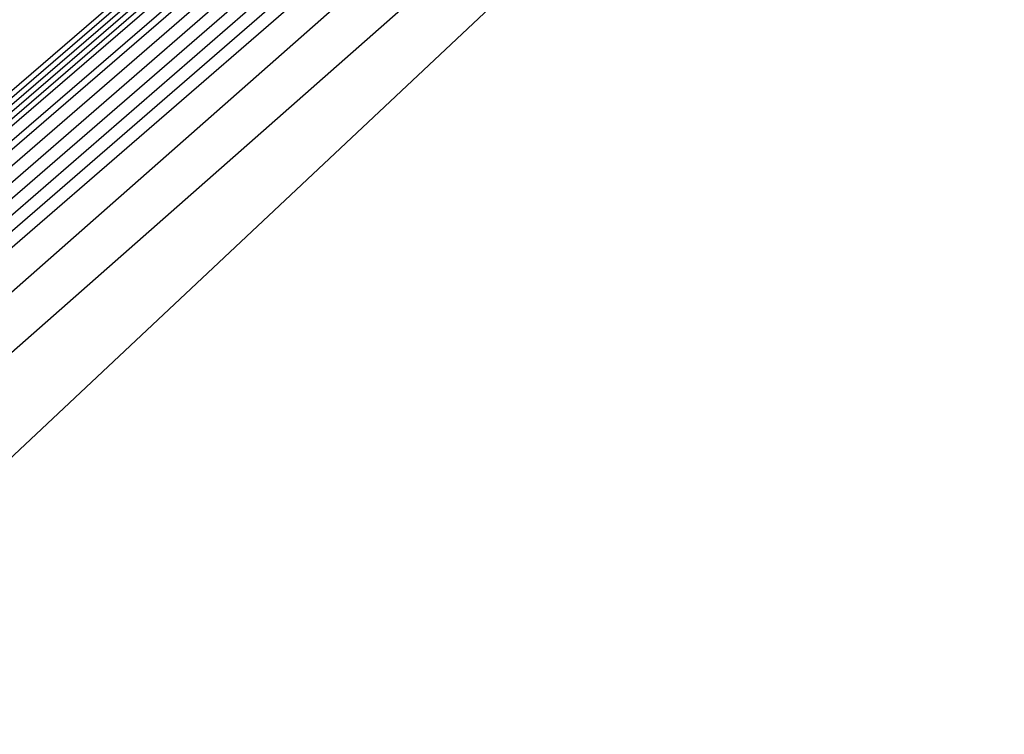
# Model space of a CAD drawing. Extents: x 3249832 to 3255657, y 13789405 to 13793316.
# Tile 913 of 1056: x 3253211.257 to 3253211.899, y 13791259.012 to 13791259.478. Entities that reach past the tile are written whole.
import ezdxf

# ---------------------------------------------------------------- set-up
doc = ezdxf.new("R2010")
doc.units = 0
doc.header["$LTSCALE"] = 100
doc.header["$MEASUREMENT"] = 0
for name, color, linetype in [('GRATIO_03231_CON', 1, 'CONTINUOUS'), ('GRATIO_0323_ICON', 1, 'CONTINUOUS'), ('TARGETS_EAST', 7, 'CONTINUOUS')]:
    doc.layers.add(name, color=color, linetype=linetype)

# ---------------------------------------------------------------- blocks, each defined once
blk = doc.blocks.new('Gratio_032316_contours')
at = {"layer": 'GRATIO_03231_CON', "color": 5, "linetype": 'Continuous', "flags": 128}
for points in [[(3253294.02117, 13791331.04278), (3253275.51252, 13791314.84857), (3253259.74641, 13791301.11971), (3253250.90118, 13791293.4869), (3253247.60749, 13791290.71421), (3253247.10911, 13791290.34906), (3253246.71171, 13791290.01217), (3253243.96878, 13791287.61762), (3253236.49572, 13791281.15281), (3253223.09361, 13791269.61112), (3253207.30623, 13791256.00981), (3253193.86302, 13791244.37213), (3253186.31196, 13791237.71784), (3253183.47503, 13791235.05279)], [(3253293.83167, 13791330.88045), (3253275.39736, 13791314.75135), (3253259.6945, 13791301.07777), (3253250.88464, 13791293.47583), (3253247.60402, 13791290.71447), (3253247.10757, 13791290.35085), (3253246.69656, 13791290.00204), (3253243.85762, 13791287.52479), (3253236.12374, 13791280.8358), (3253222.25472, 13791268.89288), (3253205.91767, 13791254.81834), (3253192.00653, 13791242.77561), (3253184.19264, 13791235.88971), (3253181.25697, 13791233.1319)], [(3253293.64218, 13791330.71812), (3253275.28219, 13791314.65413), (3253259.64258, 13791301.03582), (3253250.8681, 13791293.46475), (3253247.60055, 13791290.71473), (3253247.10604, 13791290.35265), (3253246.68141, 13791289.99191), (3253243.74646, 13791287.43197), (3253235.75176, 13791280.51879), (3253221.41583, 13791268.17464), (3253204.52912, 13791253.62687), (3253190.15004, 13791241.1791), (3253182.07332, 13791234.06158)], [(3253293.45268, 13791330.55578), (3253275.16702, 13791314.55691), (3253259.59067, 13791300.99388), (3253250.85155, 13791293.45368), (3253247.59708, 13791290.71499), (3253247.10451, 13791290.35445), (3253246.66626, 13791289.98178), (3253243.6353, 13791287.33914), (3253235.37978, 13791280.20179), (3253220.57694, 13791267.4564), (3253203.14057, 13791252.4354), (3253188.29355, 13791239.58258), (3253179.954, 13791232.23346)], [(3253308.44452, 13791343.76579), (3253293.07368, 13791330.23112), (3253274.93669, 13791314.36246), (3253259.48684, 13791300.90999), (3253250.81847, 13791293.43152), (3253247.59013, 13791290.71551), (3253247.10144, 13791290.35804), (3253246.63595, 13791289.96152), (3253243.41298, 13791287.15349), (3253234.63582, 13791279.56777), (3253218.89917, 13791266.01993), (3253200.36346, 13791250.05246), (3253184.58057, 13791236.38955), (3253175.71733, 13791228.58423), (3253172.40047, 13791225.5046), (3253171.87167, 13791224.84758), (3253171.83099, 13791224.68776), (3253171.81192, 13791224.61054), (3253171.80631, 13791224.57903), (3253171.80709, 13791224.56196), (3253171.81141, 13791224.55077), (3253171.8175, 13791224.5425)]]:
    blk.add_lwpolyline(points, dxfattribs=at)
at = {"layer": 'GRATIO_03231_CON', "color": 1, "linetype": 'Continuous', "flags": 128}
for points in [[(3253305.67252, 13791341.15943), (3253291.44112, 13791328.73289), (3253274.09304, 13791313.59512), (3253259.13586, 13791300.57928), (3253250.7226, 13791293.32407), (3253247.58798, 13791290.69058), (3253247.11217, 13791290.34546), (3253246.74202, 13791290.03243), (3253244.1911, 13791287.80327), (3253237.23968, 13791281.78682), (3253224.77139, 13791271.04759), (3253210.08333, 13791258.39275), (3253197.57601, 13791247.56516)], [(3253301.48161, 13791337.48281), (3253288.76214, 13791326.38505), (3253272.61894, 13791312.30302), (3253258.50087, 13791300.02092), (3253250.53561, 13791293.15728), (3253247.56601, 13791290.66808), (3253247.1137, 13791290.34367), (3253246.75717, 13791290.04256), (3253244.30226, 13791287.8961), (3253237.61166, 13791282.10383), (3253225.61027, 13791271.76582), (3253211.47189, 13791259.58422), (3253199.4325, 13791249.16167)], [(3253297.2907, 13791333.80618), (3253286.08317, 13791324.03722), (3253271.14483, 13791311.01092), (3253257.86588, 13791299.46255), (3253250.34863, 13791292.99048), (3253247.54404, 13791290.64559), (3253247.11524, 13791290.34187), (3253246.77232, 13791290.05269), (3253244.41342, 13791287.98892), (3253237.98364, 13791282.42084), (3253226.44916, 13791272.48406), (3253212.86044, 13791260.77569), (3253201.28899, 13791250.75819)], [(3253283.4042, 13791321.68939), (3253269.67074, 13791309.71882), (3253257.23089, 13791298.90419), (3253250.16164, 13791292.82369), (3253247.52207, 13791290.6231), (3253247.11677, 13791290.34007), (3253246.78748, 13791290.06281), (3253244.52458, 13791288.08175), (3253238.35562, 13791282.73785), (3253227.28805, 13791273.2023), (3253214.24899, 13791261.96716), (3253203.14548, 13791252.3547), (3253196.90856, 13791246.85849)], [(3253284.71798, 13791322.7763), (3253278.04625, 13791316.99372), (3253266.72253, 13791307.13463), (3253255.9609, 13791297.78746), (3253249.78767, 13791292.4901), (3253247.47813, 13791290.57812), (3253247.11983, 13791290.33648), (3253246.81778, 13791290.08307), (3253244.7469, 13791288.2674), (3253239.09958, 13791283.37186), (3253228.96583, 13791274.63877), (3253217.0261, 13791264.3501), (3253206.85846, 13791255.54773), (3253201.14719, 13791250.51475)], [(3253265.24844, 13791305.84253), (3253255.32591, 13791297.2291), (3253249.60069, 13791292.32331), (3253247.45616, 13791290.55562), (3253247.12136, 13791290.33468), (3253246.83293, 13791290.0932), (3253244.85806, 13791288.36023), (3253239.47156, 13791283.68887), (3253229.80472, 13791275.35701), (3253218.41465, 13791265.54157), (3253208.71495, 13791257.14425), (3253203.26651, 13791252.34288), (3253201.21954, 13791250.41992)], [(3253219.80321, 13791266.73304), (3253210.57144, 13791258.74076), (3253205.38583, 13791254.17101), (3253203.4376, 13791252.34081), (3253203.10639, 13791251.87832), (3253203.04337, 13791251.64335), (3253202.98577, 13791251.42247), (3253202.94238, 13791251.23391), (3253203.08126, 13791251.23357), (3253204.20773, 13791252.12802), (3253207.28638, 13791254.76146), (3253212.79514, 13791259.54974), (3253219.26508, 13791265.19521)], [(3253221.19176, 13791267.92451), (3253212.42793, 13791260.33728), (3253207.50515, 13791255.99914), (3253205.65567, 13791254.2617), (3253205.34124, 13791253.82265), (3253205.28141, 13791253.59959), (3253205.22674, 13791253.3899), (3253205.18554, 13791253.2109), (3253205.33755, 13791253.22823), (3253206.54802, 13791254.20083), (3253209.85361, 13791257.03597), (3253215.76882, 13791262.18177), (3253222.7194, 13791268.24964)], [(3253223.96887, 13791270.30746), (3253216.14091, 13791263.53031), (3253211.74379, 13791259.6554), (3253210.09179, 13791258.10349), (3253209.81094, 13791257.71132), (3253209.7575, 13791257.51208), (3253209.70866, 13791257.32478), (3253209.67187, 13791257.16489), (3253209.85011, 13791257.21753), (3253211.22859, 13791258.34644), (3253214.98807, 13791261.58499), (3253221.71619, 13791267.44582)]]:
    blk.add_lwpolyline(points, dxfattribs=at)
at = {"layer": 'GRATIO_0323_ICON', "color": 7, "linetype": 'Continuous', "flags": 128}
for points in [[(3253293.26318, 13791330.39345), (3253275.05185, 13791314.45969), (3253259.53875, 13791300.95194), (3253250.83501, 13791293.4426), (3253247.59361, 13791290.71525), (3253247.10298, 13791290.35624), (3253246.6511, 13791289.97165), (3253243.52414, 13791287.24631), (3253235.0078, 13791279.88478), (3253219.73806, 13791266.73817), (3253201.75202, 13791251.24392), (3253186.43706, 13791237.98607), (3253177.83468, 13791230.40533)], [(3253288.90889, 13791326.45292), (3253280.72523, 13791319.34155), (3253268.19664, 13791308.42673), (3253256.59589, 13791298.34582), (3253249.97466, 13791292.6569), (3253247.5001, 13791290.60061), (3253247.1183, 13791290.33828), (3253246.80263, 13791290.07294), (3253244.63574, 13791288.17457), (3253238.7276, 13791283.05485), (3253228.12694, 13791273.92054), (3253215.63755, 13791263.15863), (3253205.00197, 13791253.95122), (3253199.02788, 13791248.68662)], [(3253222.58031, 13791269.11598), (3253214.28442, 13791261.93379), (3253209.62447, 13791257.82727), (3253207.87373, 13791256.18259), (3253207.57609, 13791255.76698), (3253207.51946, 13791255.55583), (3253207.4677, 13791255.35734), (3253207.42871, 13791255.18789), (3253207.59383, 13791255.22288), (3253208.8883, 13791256.27363), (3253212.42084, 13791259.31048), (3253218.74251, 13791264.81379)]]:
    blk.add_lwpolyline(points, dxfattribs=at)

msp = doc.modelspace()

# ---------------------------------------------------------------- block references
at = {"layer": 'TARGETS_EAST'}
msp.add_blockref('Gratio_032316_contours', (0, 0), dxfattribs=at)

doc.saveas('drawing.dxf')
